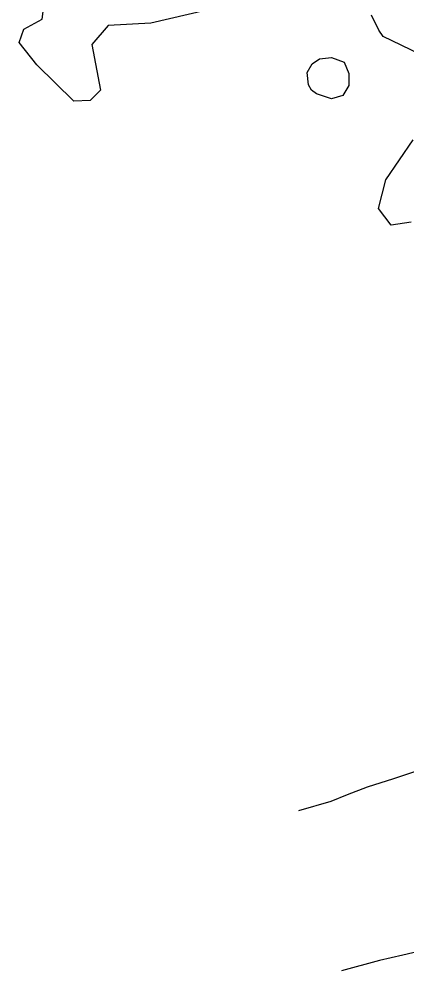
# Model space of a CAD drawing. Extents: x 3040896 to 3051146, y 687568 to 732976.
# Drawn here: x 3041918.6 to 3042024.9, y 728911.2 to 729171.8 of the extents above; entities that cross this region are included whole.
import ezdxf

# ---------------------------------------------------------------- set-up
doc = ezdxf.new("R2010")
doc.units = 0
doc.layers.add('Exist Vegetation Hedge Row', color=7, linetype='Continuous')

msp = doc.modelspace()

# ---------------------------------------------------------------- linework, layer by layer
at = {"layer": 'Exist Vegetation Hedge Row'}
for points in [[(3041975.23, 729175.43), (3041954.74, 729170.62), (3041943.02, 729170.03), (3041938.54, 729164.83), (3041940.94, 729152.31), (3041938.07, 729149.5), (3041933.61, 729149.29), (3041923.47, 729159.29), (3041918.62, 729165.38), (3041919.96, 729169.03), (3041924.97, 729171.78), (3041926.19, 729181.19)], [(3041975.23, 729175.43), (3041954.74, 729170.62), (3041943.02, 729170.03), (3041938.54, 729164.83), (3041940.94, 729152.31), (3041938.07, 729149.5), (3041933.61, 729149.29), (3041923.47, 729159.29), (3041918.62, 729165.38), (3041919.96, 729169.03), (3041924.97, 729171.78), (3041926.19, 729181.19)], [(3042028.44, 729162.13), (3042018.42, 729167), (3042017.24, 729168.76), (3042015.17, 729172.85)], [(3042028.44, 729162.13), (3042018.42, 729167), (3042017.24, 729168.76), (3042015.17, 729172.85)], [(3041997.89, 729153.79), (3041997.55, 729157.14), (3041998.94, 729159.56), (3042000.97, 729160.9), (3042004.26, 729161.29), (3042007.68, 729159.99), (3042008.99, 729156.84), (3042009, 729153.6), (3042007.33, 729150.86), (3042004.19, 729149.95), (3042000.15, 729151.34), (3041998.72, 729152.35), (3041997.89, 729153.79)], [(3041997.89, 729153.79), (3041997.55, 729157.14), (3041998.94, 729159.56), (3042000.97, 729160.9), (3042004.26, 729161.29), (3042007.68, 729159.99), (3042008.99, 729156.84), (3042009, 729153.6), (3042007.33, 729150.86), (3042004.19, 729149.95), (3042000.15, 729151.34), (3041998.72, 729152.35), (3041997.89, 729153.79)], [(3042026.07, 729116.22), (3042020.57, 729115.34), (3042017.15, 729119.96), (3042019.12, 729127.73), (3042026.6, 729138.69)], [(3042026.07, 729116.22), (3042020.57, 729115.34), (3042017.15, 729119.96), (3042019.12, 729127.73), (3042026.6, 729138.69)], [(3041995.24, 728955.11), (3042004.18, 728957.68), (3042008.61, 728959.49), (3042014.13, 728961.59), (3042021.33, 728963.9), (3042028.94, 728966.45)], [(3041995.24, 728955.11), (3042004.18, 728957.68), (3042008.61, 728959.49), (3042014.13, 728961.59), (3042021.33, 728963.9), (3042028.94, 728966.45)], [(3042030.43, 728917.12), (3042023.81, 728915.57), (3042017.41, 728914.08), (3042006.95, 728911.21)], [(3042030.43, 728917.12), (3042023.81, 728915.57), (3042017.41, 728914.08), (3042006.95, 728911.21)]]:
    msp.add_lwpolyline(points, dxfattribs=at)

doc.saveas('drawing.dxf')
